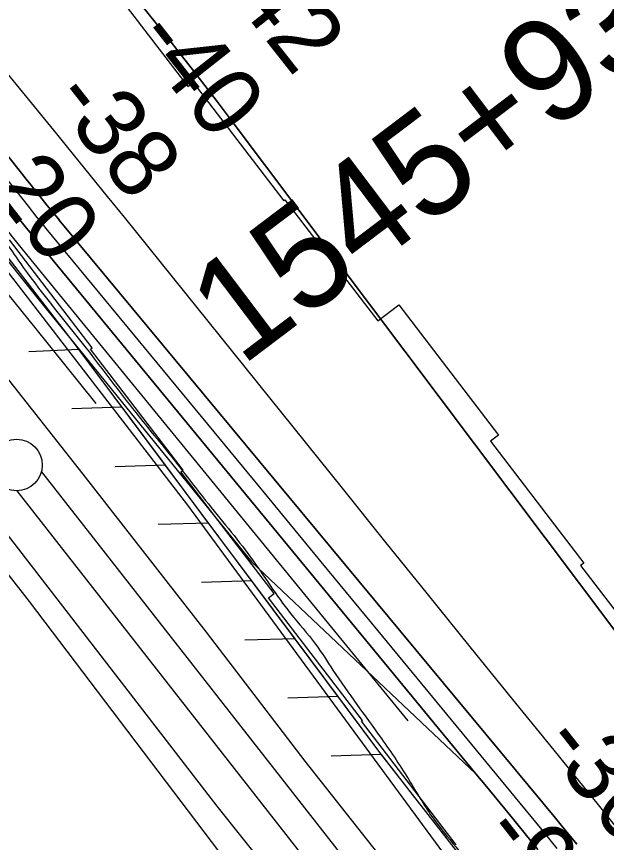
# Model space of a CAD drawing. Extents: x 3887375 to 3925618, y 296674 to 322633.
# Drawn here: x 3899464 to 3900036, y 304655 to 305455 of the extents above; entities that cross this region are included whole.
import ezdxf

# ---------------------------------------------------------------- set-up
doc = ezdxf.new("R2010")
doc.units = 0
for name, color, linetype in [('V-LEVE-TOET', 7, 'Continuous'), ('V-RIVR-EDGE', 7, 'Continuous'), ('V-RIVR-RANG', 7, 'Continuous'), ('V-ROAD-CNTR', 7, 'Continuous'), ('V-RRAP-FSHR', 7, 'Continuous'), ('V-RRAP-RVMT', 7, 'Continuous'), ('V-SURV-IDEN', 7, 'Continuous'), ('V-SURV-LINE', 7, 'Continuous'), ('V-TOPO-DPTH', 7, 'Continuous'), ('V-TOPO-MINR', 7, 'Continuous'), ('V-TOPO-WATR', 7, 'Continuous')]:
    doc.layers.add(name, color=color, linetype=linetype)

msp = doc.modelspace()

# ---------------------------------------------------------------- linework, layer by layer
at = {"layer": 'V-LEVE-TOET'}
for points in [[(3899860.38, 304585.86), (3899743.53, 304733.26), (3899648.11, 304858.38), (3899528.54, 305011.42), (3899410.53, 305160.89), (3899292.68, 305313), (3899160.28, 305479.72), (3899015.35, 305667.66), (3898859.85, 305853.6), (3898740.54, 306001.16), (3898607.82, 306162.57), (3898481.92, 306307.6), (3898354.85, 306454.31)], [(3899779.41, 304538), (3899658.35, 304689.71), (3899546.05, 304835.45), (3899406.7, 305015.33), (3899300.13, 305156.6), (3899132.6, 305369.45), (3898973.31, 305572.76), (3898837.98, 305748.7), (3898685.62, 305942.06), (3898540.69, 306112.6), (3898424.48, 306234.02)]]:
    msp.add_lwpolyline(points, dxfattribs=at)
at = {"layer": 'V-RIVR-EDGE'}
msp.add_spline([(3894498.05, 310522.42), (3894530.03, 310496.11), (3894553.78, 310474.69), (3894579.94, 310451.31), (3894614.83, 310419.17), (3894633.24, 310400.67), (3894662.79, 310372.43), (3894685.08, 310353.44), (3894692.35, 310347.11), (3894709.79, 310328.13), (3894746.59, 310285.3), (3894785.84, 310252.18), (3894809.57, 310225.9), (3894830.41, 310205.45), (3894852.71, 310189.85), (3894866.75, 310171.85), (3894915.18, 310120.25), (3894950.06, 310083.74), (3894971.37, 310062.81), (3894999, 310039.43), (3895025.16, 310017.03), (3895052.79, 309992.68), (3895092.99, 309952.27), (3895110.91, 309932.8), (3895141.44, 309903.1), (3895188.91, 309855.88), (3895222.82, 309821.31), (3895255.75, 309784.32), (3895319.22, 309722.49), (3895350.7, 309688.42), (3895358.44, 309676.26), (3895364.73, 309669.44), (3895374.92, 309663.11), (3895388.97, 309650.44), (3895410.77, 309628.05), (3895448.54, 309583.28), (3895480.52, 309554.06), (3895503.76, 309527.78), (3895533.8, 309499.54), (3895577.4, 309454.75), (3895606.95, 309425.54), (3895653.45, 309378.81), (3895685.92, 309349.1), (3895719.83, 309314.54), (3895749.38, 309285.81), (3895790.55, 309242.49), (3895837.06, 309195.75), (3895863.69, 309164.12), (3895900.02, 309127.61), (3895944.1, 309081.37), (3895955.73, 309070.65), (3895974.63, 309054.58), (3896002.25, 309033.14), (3896032.78, 309003.93), (3896062.81, 308972.29), (3896082.67, 308950.39), (3896119.48, 308911.93), (3896139.34, 308892.46), (3896151.96, 308889.51), (3896163.12, 308883.66), (3896167.95, 308873.93), (3896170.35, 308862.27), (3896184.39, 308844.27), (3896211.03, 308816.04), (3896224.12, 308810.18), (3896236.73, 308802.37), (3896249.8, 308786.8), (3896255.61, 308776.59), (3896270.64, 308766.35), (3896280.32, 308753.22), (3896295.82, 308737.15), (3896375.27, 308661.2), (3896425.17, 308610.08), (3896464.41, 308570.65), (3896519.63, 308515.64), (3896548.69, 308483.03), (3896563.22, 308467.45), (3896597.61, 308430.94), (3896635.89, 308396.37), (3896666.41, 308365.7), (3896681.42, 308349.64), (3896712.43, 308320.42), (3896746.34, 308287.31), (3896777.36, 308260.04), (3896801.58, 308235.7), (3896820.47, 308215.26), (3896842.76, 308195.29), (3896851.46, 308181.19), (3896882.46, 308148.57), (3896918.81, 308116.43), (3896962.9, 308074.56), (3896997.76, 308033.19), (3897029.24, 307998.63), (3897042.32, 307985), (3897083.5, 307945.57), (3897107.23, 307918.31), (3897123.21, 307898.85), (3897130, 307898.83), (3897142.13, 307892.97), (3897145.99, 307882.28), (3897149.85, 307874.01), (3897162.93, 307860.38), (3897188.6, 307833.12), (3897229.29, 307788.83), (3897267.56, 307752.31), (3897300.5, 307715.81), (3897334.4, 307680.27), (3897361.53, 307651.07), (3897384.78, 307628.19), (3897411.42, 307598.98), (3897445.81, 307563.45), (3897494.26, 307516.71), (3897543.17, 307462.68), (3897584.83, 307418.38), (3897609.05, 307394.04), (3897646.83, 307355.58), (3897678.81, 307323.94), (3897715.15, 307290.34), (3897751.96, 307253.34), (3897766.97, 307236.31), (3897837.68, 307158.43), (3897886.6, 307104.4), (3897936, 307048.43), (3897965.54, 307015.34), (3898010.59, 306970.06), (3898027.54, 306949.14), (3898044.99, 306935.98), (3898063.87, 306914.08), (3898089.05, 306882.46), (3898117.14, 306854.7), (3898160.23, 306801.18), (3898195.59, 306763.7), (3898235.79, 306719.89), (3898261.46, 306693.6), (3898297.3, 306650.78), (3898332.65, 306612.33), (3898369.94, 306568.04), (3898397.54, 306534.95), (3898422.23, 306505.75), (3898462.9, 306455.14), (3898495.34, 306417.18), (3898521.97, 306382.15), (3898601.37, 306284.34), (3898652.22, 306228.37), (3898693.37, 306177.28), (3898729.68, 306130.57), (3898777.13, 306074.12), (3898825.55, 306014.26), (3898848.79, 305986.04), (3898903.98, 305917.43), (3898957.25, 305854.65), (3898984.35, 305818.16), (3899049.73, 305744.67), (3899107.84, 305679.45), (3899129.14, 305651.72), (3899142.69, 305630.31), (3899156.24, 305611.83), (3899175.12, 305587.98), (3899224.03, 305529.59), (3899255.99, 305493.57), (3899288.9, 305449.3), (3899312.61, 305415.24), (3899375.55, 305336.9), (3899410.9, 305296.02), (3899442.85, 305252.24), (3899470.43, 305211.86), (3899531.42, 305133.52), (3899579.35, 305071.24), (3899616.14, 305025.99), (3899647.13, 304986.09), (3899690.7, 304931.1), (3899729.41, 304876.62), (3899753.62, 304846.93), (3899770.56, 304821.64), (3899817.5, 304755.48), (3899845.56, 304713.16), (3899868.3, 304677.16), (3899889.6, 304650.4), (3899911.39, 304623.64), (3899955.44, 304569.14), (3899987.39, 304526.81), (3900012.56, 304494.21), (3900025.63, 304476.21), (3900037.24, 304456.75), (3900061.94, 304431.93), (3900070.67, 304424.13), (3900074.53, 304414.41), (3900074.99, 304404.21), (3900073.03, 304397.9), (3900071.55, 304388.68), (3900071.54, 304383.82), (3900075.9, 304378.96), (3900087.05, 304374.07), (3900096.26, 304367.74), (3900108.39, 304362.37), (3900117.11, 304353.6), (3900140.84, 304326.35), (3900165.54, 304299.09), (3900226.07, 304227.55), (3900277.87, 304164.29), (3900319.98, 304105.91), (3900352.41, 304062.61), (3900384.36, 304023.2), (3900411.47, 303988.16), (3900438.1, 303954.1), (3900462.8, 303926.85), (3900556.24, 303812.49), (3900597.89, 303762.85), (3900633.71, 303716.63), (3900652.59, 303691.33), (3900701.96, 303626.62), (3900774.57, 303530.77), (3900849.12, 303437.34), (3900903.35, 303371.16), (3900928.05, 303343.42), (3900948.87, 303317.63), (3901001.17, 303258.26), (3901038.95, 303216.88), (3901074.78, 303173.09), (3901092.2, 303147.31), (3901171.6, 303050.47), (3901205, 303008.62), (3901238.41, 302968.23), (3901274.74, 302927.83), (3901303.3, 302893.77), (3901343.98, 302847.53), (3901366.73, 302816.4), (3901404.5, 302770.17), (3901454.38, 302715.17), (3901507.18, 302659.19), (3901551.73, 302608.09), (3901584.66, 302570.61), (3901650.02, 302491.29), (3901680.99, 302443.62), (3901717.76, 302388.17), (3901785.52, 302298.16), (3901789.55, 302293.3)], degree=3, dxfattribs=at)
at = {"layer": 'V-ROAD-CNTR'}
msp.add_lwpolyline([(3900007.64, 304176.71), (3899734.07, 304548.61), (3899476.37, 304888.03), (3899114.85, 305351.75), (3898676.43, 305915.91)], dxfattribs=at)
at = {"layer": 'V-RRAP-FSHR'}
for p, q in [((3899524.48, 305132.48), (3899475.7, 305130.18)), ((3899566.29, 305076.35), (3899517.49, 305074.85)), ((3899608.19, 305020.27), (3899559.38, 305018.77)), ((3899650.08, 304964.19), (3899601.28, 304962.69)), ((3899691.98, 304908.12), (3899643.17, 304906.61)), ((3899733.87, 304852.04), (3899685.06, 304850.54)), ((3899775.77, 304795.96), (3899726.96, 304794.46)), ((3899817.66, 304739.88), (3899768.85, 304738.38))]:
    msp.add_line(p, q, dxfattribs=at)
for points in [[(3891468.38, 312810.08), (3891592.07, 312735.45), (3892299.93, 312230.23), (3893039.21, 311719.28), (3893631.65, 311277.12), (3894117.75, 310846), (3894636.93, 310371.58), (3895241.96, 309786.83), (3895348.82, 309658.26), (3895604.32, 309398.25), (3896430.18, 308555.06), (3897023.94, 307973.73), (3897641.56, 307335.08), (3898033.61, 306930.91), (3898562.18, 306317.87), (3899280.35, 305434.23), (3899629.7, 304981.52), (3900046.19, 304414.8), (3900422.65, 303959.37), (3901188.76, 303011.8), (3901775.81, 302279.78)], [(3900183.19, 304271.3), (3899817.13, 304740.59), (3899520.95, 305137.04), (3899332.27, 305381.1), (3899099.29, 305675.47), (3898876.14, 305945.24), (3898644, 306227.35), (3898359.55, 306569.44), (3897911.75, 307067.92), (3897531.56, 307466.79), (3897152.78, 307863.36), (3896930.63, 308096.06), (3896288.11, 308742.08), (3895667.71, 309363.71), (3895267.02, 309773.18), (3894693.57, 310343.47)], [(3899524.4, 305132.43), (3899520.95, 305137.04), (3899507.77, 305154.09)], [(3899566.29, 305076.35), (3899524.4, 305132.43)], [(3899608.19, 305020.27), (3899566.29, 305076.35)], [(3899650.08, 304964.19), (3899608.19, 305020.27)], [(3899691.98, 304908.12), (3899650.08, 304964.19)], [(3899733.87, 304852.04), (3899691.98, 304908.12)], [(3899775.77, 304795.96), (3899733.87, 304852.04)], [(3899850.11, 304698.31), (3899817.68, 304739.89), (3899817.13, 304740.59), (3899775.77, 304795.96)]]:
    msp.add_lwpolyline(points, dxfattribs=at)
at = {"layer": 'V-RRAP-RVMT'}
for p, q in [((3899548.67, 305493.3), (3899629.83, 305387.38)), ((3899629.83, 305387.38), (3899634.97, 305391.29)), ((3899634.97, 305391.29), (3899722.96, 305276.47)), ((3899722.96, 305276.47), (3899724.08, 305277.33)), ((3899724.08, 305277.33), (3899814.04, 305160.01)), ((3899537.2, 305134.14), (3899457.01, 305238.8)), ((3899814.04, 305160.01), (3899834.5, 305175.67)), ((3899834.5, 305175.67), (3899931.23, 305049.44)), ((3899535.51, 305132.83), (3899537.2, 305134.14)), ((3899625.42, 305015.48), (3899535.51, 305132.83)), ((3899931.23, 305049.44), (3899923.41, 305043.49)), ((3899923.41, 305043.49), (3900013.9, 304925.42)), ((3899623.28, 305013.81), (3899625.42, 305015.48)), ((3899713.68, 304895.84), (3899623.28, 305013.81)), ((3900013.9, 304925.42), (3900010.67, 304922.93)), ((3900010.67, 304922.93), (3900101.39, 304804.52)), ((3899708.23, 304891.64), (3899713.68, 304895.84)), ((3899799.31, 304772.76), (3899708.23, 304891.64)), ((3899798.36, 304772.02), (3899799.31, 304772.76)), ((3899890, 304652.44), (3899798.36, 304772.02))]:
    msp.add_line(p, q, dxfattribs=at)
at = {"layer": 'V-SURV-LINE'}
for points in [[(3899487.99, 305013.92), (3900452.11, 303782.57)], [(3900428.47, 303764.09), (3899464.35, 304995.44)]]:
    msp.add_lwpolyline(points, dxfattribs=at)
msp.add_circle((3899463.85, 305020.42), 25, dxfattribs=at)
at = {"layer": 'V-TOPO-DPTH'}
for points in [[(3900043.76, 304859.94), (3899670, 305357.1), (3899658.23, 305372.68), (3899646.39, 305388.21), (3899634.47, 305403.67), (3899622.5, 305419.09), (3899610.42, 305434.43), (3899598.25, 305449.71), (3899585.97, 305464.89), (3899573.61, 305480), (3899142.72, 306002.45)], [(3900043.76, 304859.94), (3899670, 305357.1), (3899658.23, 305372.68), (3899646.39, 305388.21), (3899634.47, 305403.67), (3899622.5, 305419.09), (3899610.42, 305434.43), (3899598.25, 305449.71), (3899585.97, 305464.89), (3899573.61, 305480), (3899142.72, 306002.45)], [(3899969.19, 304647.86), (3899950.16, 304671.26), (3899939.96, 304683.77), (3899929.75, 304696.27), (3899919.51, 304708.75), (3899909.26, 304721.21), (3899490.19, 305229.65), (3899481.22, 305240.6), (3899472.29, 305251.58), (3899463.43, 305262.62), (3899454.62, 305273.69), (3899361.05, 305391.99), (3899305.53, 305462.27), (3899250.06, 305532.6), (3899194.67, 305602.99), (3899139.34, 305673.42), (3898975.76, 305881.9), (3898963.3, 305897.69), (3898950.77, 305913.44)], [(3899909.26, 304721.21), (3899490.19, 305229.65), (3899481.22, 305240.6), (3899472.29, 305251.58), (3899463.43, 305262.62), (3899454.62, 305273.69), (3899361.05, 305391.99), (3899305.53, 305462.27), (3899250.06, 305532.6), (3899194.67, 305602.99), (3899139.34, 305673.42), (3898975.76, 305881.9), (3898963.3, 305897.69), (3898950.77, 305913.44)], [(3898994.58, 305903.69), (3899015.84, 305876.86), (3899468.81, 305303.23), (3899473.23, 305297.63), (3899477.65, 305292.04), (3899482.08, 305286.45), (3899486.51, 305280.86), (3899491.13, 305275.03), (3899493.26, 305272.37), (3899495.4, 305269.71), (3899497.55, 305267.07), (3899499.72, 305264.44), (3899501.9, 305261.81), (3899504.07, 305259.19), (3899506.25, 305256.57), (3899508.43, 305253.94), (3899973.97, 304693.14), (3899985.04, 304679.75), (3899996.07, 304666.31), (3900007.02, 304652.83)], [(3900007.02, 304652.83), (3899996.07, 304666.31), (3899985.04, 304679.75), (3899973.97, 304693.14), (3899508.43, 305253.94), (3899506.25, 305256.57), (3899504.07, 305259.19), (3899501.9, 305261.81), (3899499.72, 305264.44), (3899497.55, 305267.07), (3899495.4, 305269.71), (3899493.26, 305272.37), (3899491.13, 305275.03), (3899486.51, 305280.86), (3899482.08, 305286.45), (3899477.65, 305292.04), (3899473.23, 305297.63), (3899468.81, 305303.23), (3899015.84, 305876.86), (3898994.58, 305903.69)], [(3899042.01, 305904.79), (3899055.08, 305888.77), (3899068.15, 305872.76), (3899081.23, 305856.76), (3899502.46, 305341.43), (3899518.91, 305321.25), (3899535.34, 305301.05), (3899551.71, 305280.81), (3899568.06, 305260.55), (3899779.43, 304997.88), (3899820.69, 304946.67), (3899861.98, 304895.49), (3899903.34, 304844.36), (3899944.74, 304793.27), (3899980.51, 304749.17), (3900004.04, 304720.13), (3900027.54, 304691.08), (3900051.01, 304662.01)], [(3899042.01, 305904.79), (3899055.08, 305888.77), (3899068.15, 305872.76), (3899081.23, 305856.76), (3899502.46, 305341.43), (3899518.91, 305321.25), (3899535.34, 305301.05), (3899551.71, 305280.81), (3899568.06, 305260.55), (3899779.43, 304997.88), (3899820.69, 304946.67), (3899861.98, 304895.49), (3899903.34, 304844.36), (3899944.74, 304793.27), (3899980.51, 304749.17), (3900004.04, 304720.13), (3900027.54, 304691.08), (3900051.01, 304662.01)], [(3898924.62, 305901.21), (3898928.41, 305896.51), (3898932.17, 305891.79), (3898935.9, 305887.04), (3898971.89, 305840.94), (3898993.58, 305813.11), (3899015.26, 305785.27), (3899036.9, 305757.41), (3899058.53, 305729.53), (3899407.03, 305279.78), (3899426.25, 305255.15), (3899445.57, 305230.61), (3899465.07, 305206.2), (3899484.67, 305181.88), (3899692.02, 304926.38), (3899909.26, 304721.21)]]:
    msp.add_lwpolyline(points, dxfattribs=at)
at = {"layer": 'V-TOPO-MINR'}
for points in [[(3897864.78, 306984.03), (3898490.34, 306380.34), (3898912.29, 305880.81), (3899084.36, 305640.02), (3899155.82, 305557.68), (3899225.57, 305473.89), (3899294.18, 305389.12), (3899378.54, 305282.66), (3899404.15, 305250.43), (3899429.81, 305218.23), (3899455.54, 305186.1), (3899481.32, 305154), (3899540.75, 305080.19)], [(3899142.72, 306002.45), (3899573.61, 305480), (3899585.97, 305464.89), (3899598.25, 305449.71), (3899610.42, 305434.43), (3899622.5, 305419.09), (3899634.47, 305403.67), (3899646.39, 305388.21), (3899658.23, 305372.68), (3899670, 305357.1), (3900043.76, 304859.94)], [(3898950.77, 305913.44), (3898963.3, 305897.69), (3898975.76, 305881.9), (3899139.34, 305673.42), (3899194.67, 305602.99), (3899250.06, 305532.6), (3899305.53, 305462.27), (3899361.05, 305391.99), (3899454.62, 305273.69), (3899463.43, 305262.62), (3899472.29, 305251.58), (3899481.22, 305240.6), (3899490.19, 305229.65), (3899909.26, 304721.21), (3899919.51, 304708.75), (3899929.75, 304696.27), (3899939.96, 304683.77), (3899950.16, 304671.26), (3899969.19, 304647.86)], [(3898939.58, 305904.97), (3898947.72, 305894.73), (3898955.82, 305884.46), (3899035.26, 305782.94), (3899083.05, 305721.89), (3899130.84, 305660.85), (3899178.65, 305599.81), (3899226.47, 305538.78), (3899432, 305276.52), (3899445.78, 305259.05), (3899459.63, 305241.64), (3899473.6, 305224.33), (3899487.63, 305207.07), (3899843.3, 304772.57)], [(3898994.58, 305903.69), (3899015.84, 305876.86), (3899468.81, 305303.23), (3899473.23, 305297.63), (3899477.65, 305292.04), (3899482.08, 305286.45), (3899486.51, 305280.86), (3899491.13, 305275.03), (3899493.26, 305272.37), (3899495.4, 305269.71), (3899497.55, 305267.07), (3899499.72, 305264.44), (3899501.9, 305261.81), (3899504.07, 305259.19), (3899506.25, 305256.57), (3899508.43, 305253.94), (3899973.97, 304693.14), (3899985.04, 304679.75), (3899996.07, 304666.31), (3900007.02, 304652.83)], [(3899042.01, 305904.79), (3899055.08, 305888.77), (3899068.15, 305872.76), (3899081.23, 305856.76), (3899502.46, 305341.43), (3899518.91, 305321.25), (3899535.34, 305301.05), (3899551.71, 305280.81), (3899568.06, 305260.55), (3899779.43, 304997.88), (3899820.69, 304946.67), (3899861.98, 304895.49), (3899903.34, 304844.36), (3899944.74, 304793.27), (3899980.51, 304749.17), (3900004.04, 304720.13), (3900027.54, 304691.08), (3900051.01, 304662.01)], [(3898978.9, 305900.67), (3898995.74, 305879.37), (3899317.97, 305469.8), (3899345.5, 305434.85), (3899373.05, 305399.92), (3899400.65, 305365.02), (3899428.28, 305330.15), (3899474.99, 305271.26), (3899479.3, 305265.86), (3899483.63, 305260.48), (3899487.99, 305255.12), (3899492.37, 305249.78), (3899593.75, 305126.93), (3899648.82, 305060.17), (3899703.89, 304993.4), (3899758.93, 304926.61), (3899813.96, 304859.81), (3899971.42, 304668.62), (3899976.83, 304662.03), (3899982.21, 304655.41), (3899987.56, 304648.77)]]:
    msp.add_lwpolyline(points, dxfattribs=at)
at = {"layer": 'V-TOPO-WATR'}
msp.add_lwpolyline([(3898924.62, 305901.21), (3898928.41, 305896.51), (3898932.17, 305891.79), (3898935.9, 305887.04), (3898971.89, 305840.94), (3898993.58, 305813.11), (3899015.26, 305785.27), (3899036.9, 305757.41), (3899058.53, 305729.53), (3899407.03, 305279.78), (3899426.25, 305255.15), (3899445.57, 305230.61), (3899465.07, 305206.2), (3899484.67, 305181.88), (3899692.02, 304926.38)], dxfattribs=at)

# ---------------------------------------------------------------- texts
at = {"layer": 'V-RIVR-RANG'}
for s, rotation, p in [('-42', 308.26539, (3899654, 305497.01)), ('-40', 308.26539, (3899576.48, 305433.83)), ('-38', 308.26539, (3899495.69, 305374.78)), ('-20', 307.97833, (3899417.4, 305313.23)), ('-36', 308.34183, (3899970.28, 304750.31)), ('-9', 308.05833, (3899912.24, 304662.89))]:
    msp.add_text(s, height=67, rotation=rotation, dxfattribs=at).set_placement(p)
at = {"layer": 'V-SURV-IDEN'}
msp.add_text('1545+93.2', height=100, rotation=37.08944, dxfattribs=at).set_placement((3899681.67, 305115.28))

doc.saveas('drawing.dxf')
